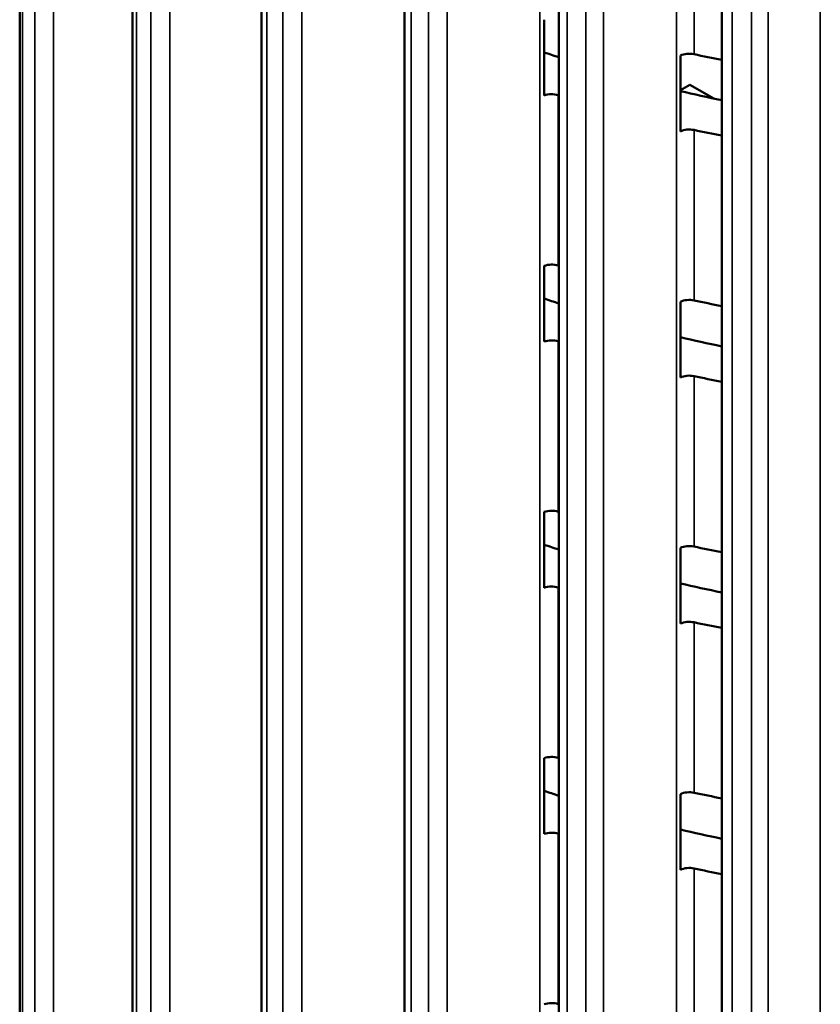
# Model space of a CAD drawing. Header units: millimetres. Extents: x 38 to 2514, y 38 to 1622.
# Tile 279 of 310: x 1642 to 1676, y 1299 to 1342. Entities that reach past the tile are written whole.
import ezdxf

# ---------------------------------------------------------------- set-up
doc = ezdxf.new("R2010")
doc.units = ezdxf.units.MM
doc.header["$LTSCALE"] = 7.692308
doc.layers.add('Visible (ISO)', color=7, linetype='Continuous', lineweight=50)
doc.layers.add('Visible Narrow (ISO)', color=7, linetype='Continuous', lineweight=35)

msp = doc.modelspace()

# ---------------------------------------------------------------- linework, layer by layer
at = {"layer": 'Visible (ISO)'}
for p, q in [((1641.8325, 1373.0436), (1641.8325, 1250.044)), ((1646.6978, 1369.9936), (1646.6978, 1246.7921)), ((1652.2566, 1367.2841), (1652.2566, 1243.9346)), ((1658.4139, 1365.0226), (1658.4139, 1241.5205)), ((1665.0643, 1363.2466), (1665.0643, 1239.591)), ((1672.094, 1361.9608), (1672.094, 1238.1792)), ((1664.4439, 1338.279), (1664.4439, 1341.545)), ((1670.3087, 1336.7308), (1670.3087, 1339.9968)), ((1670.7187, 1338.7426), (1670.3087, 1338.503)), ((1671.7551, 1338.1443), (1670.7187, 1338.7426)), ((1664.4439, 1327.6646), (1664.4439, 1330.9305)), ((1670.3087, 1326.1163), (1670.3087, 1329.3823)), ((1664.4439, 1317.0501), (1664.4439, 1320.3161)), ((1670.3087, 1315.5019), (1670.3087, 1318.7679)), ((1664.4439, 1306.4356), (1664.4439, 1309.7016)), ((1670.3087, 1304.8874), (1670.3087, 1308.1534))]:
    msp.add_line(p, q, dxfattribs=at)
for centre, major_axis, start_param, end_param in [((1687.8331, 1363.3352), (46.5, 0), 4.1853314, 4.2006999), ((1670.6902, 1339.7294), (-0.6, 0), 4.3594861, 5.4014376), ((1687.8331, 1366.6012), (49, 0), 4.3594861, 4.3853876), ((1664.7617, 1337.9852), (-0.6, 0), 4.2285864, 5.2705379), ((1687.8331, 1363.3352), (49, 0), 4.2285864, 4.2291288), ((1687.8331, 1363.3352), (46.5, 0), 4.3259756, 4.3670944), ((1670.6902, 1336.4634), (-0.6, 0), 4.3594861, 5.4014376), ((1687.8331, 1363.3352), (49, 0), 4.3594861, 4.3853876), ((1664.7617, 1330.6367), (-0.6, 0), 4.2285864, 5.2705379), ((1687.8331, 1355.9867), (49, 0), 4.2285864, 4.2291288), ((1687.8331, 1352.7207), (46.5, 0), 4.1853314, 4.2006999), ((1670.6902, 1329.1149), (-0.6, 0), 4.3594861, 5.4014376), ((1687.8331, 1355.9867), (49, 0), 4.3594861, 4.3853876), ((1664.7617, 1327.3707), (-0.6, 0), 4.2285864, 5.2705379), ((1687.8331, 1352.7207), (49, 0), 4.2285864, 4.2291288), ((1687.8331, 1352.7207), (46.5, 0), 4.3259756, 4.3670944), ((1670.6902, 1325.849), (-0.6, 0), 4.3594861, 5.4014376), ((1687.8331, 1352.7207), (49, 0), 4.3594861, 4.3853876), ((1664.7617, 1320.0223), (-0.6, 0), 4.2285864, 5.2705379), ((1687.8331, 1345.3723), (49, 0), 4.2285864, 4.2291288), ((1687.8331, 1342.1063), (46.5, 0), 4.1853314, 4.2006999), ((1670.6902, 1318.5005), (-0.6, 0), 4.3594861, 5.4014376), ((1687.8331, 1345.3723), (49, 0), 4.3594861, 4.3853876), ((1664.7617, 1316.7563), (-0.6, 0), 4.2285864, 5.2705379), ((1687.8331, 1342.1063), (49, 0), 4.2285864, 4.2291288), ((1687.8331, 1342.1063), (46.5, 0), 4.3259756, 4.3670944), ((1670.6902, 1315.2345), (-0.6, 0), 4.3594861, 5.4014376), ((1687.8331, 1342.1063), (49, 0), 4.3594861, 4.3853876), ((1664.7617, 1309.4078), (-0.6, 0), 4.2285864, 5.2705379), ((1687.8331, 1334.7578), (49, 0), 4.2285864, 4.2291288), ((1687.8331, 1331.4918), (46.5, 0), 4.1853314, 4.2006999), ((1670.6902, 1307.886), (-0.6, 0), 4.3594861, 5.4014376), ((1687.8331, 1334.7578), (49, 0), 4.3594861, 4.3853876), ((1664.7617, 1306.1418), (-0.6, 0), 4.2285864, 5.2705379), ((1687.8331, 1331.4918), (49, 0), 4.2285864, 4.2291288), ((1687.8331, 1331.4918), (46.5, 0), 4.3259756, 4.3670944), ((1670.6902, 1304.62), (-0.6, 0), 4.3594861, 5.4014376), ((1687.8331, 1331.4918), (49, 0), 4.3594861, 4.3853876), ((1664.7617, 1298.7933), (-0.6, 0), 4.2285864, 5.2705379), ((1687.8331, 1324.1434), (49, 0), 4.2285864, 4.2291288)]:
    msp.add_ellipse(centre, major_axis=major_axis, ratio=0.5773503, start_param=start_param, end_param=end_param, dxfattribs=at)
at = {"layer": 'Visible Narrow (ISO)'}
for p, q in [((1643.2951, 1373.3975), (1643.2951, 1249.3682)), ((1641.9542, 1371.9833), (1641.9537, 1249.8352)), ((1642.4798, 1371.5878), (1642.4794, 1249.4397)), ((1664.2567, 1244.6834), (1664.2567, 1370.9138)), ((1648.3058, 1370.2163), (1648.3058, 1246.1871)), ((1670.1472, 1243.122), (1670.1472, 1369.3524)), ((1646.8707, 1368.6971), (1646.8703, 1246.549)), ((1647.4812, 1368.3446), (1647.4808, 1246.1965)), ((1676.3403, 1242.0178), (1676.3403, 1368.2482)), ((1653.9928, 1367.44), (1653.9928, 1243.4107)), ((1652.4881, 1365.8095), (1652.4878, 1243.6614)), ((1653.1731, 1365.506), (1653.1728, 1243.3579)), ((1660.2588, 1365.116), (1660.2588, 1241.0867)), ((1658.7103, 1363.3699), (1658.71, 1241.2218)), ((1659.458, 1363.1207), (1659.4578, 1240.9725)), ((1666.9966, 1363.284), (1666.9966, 1239.2548)), ((1674.091, 1361.9755), (1674.091, 1237.9463)), ((1665.4308, 1361.4201), (1665.4306, 1239.272)), ((1666.2285, 1361.2294), (1666.2282, 1239.0812)), ((1672.5346, 1359.9935), (1672.5344, 1237.8453)), ((1673.3685, 1359.8645), (1673.3684, 1237.7163)), ((1670.8975, 1340.0545), (1670.8975, 1347.4029)), ((1665.0408, 1330.9434), (1665.0408, 1338.2918)), ((1670.8975, 1329.44), (1670.8975, 1336.7885)), ((1665.0408, 1320.3289), (1665.0408, 1327.6774)), ((1670.8975, 1318.8255), (1670.8975, 1326.174)), ((1665.0408, 1309.7145), (1665.0408, 1317.0629)), ((1670.8975, 1308.2111), (1670.8975, 1315.5596)), ((1665.0408, 1299.1), (1665.0408, 1306.4485)), ((1670.8975, 1297.5966), (1670.8975, 1304.9451))]:
    msp.add_line(p, q, dxfattribs=at)

doc.saveas('drawing.dxf')
